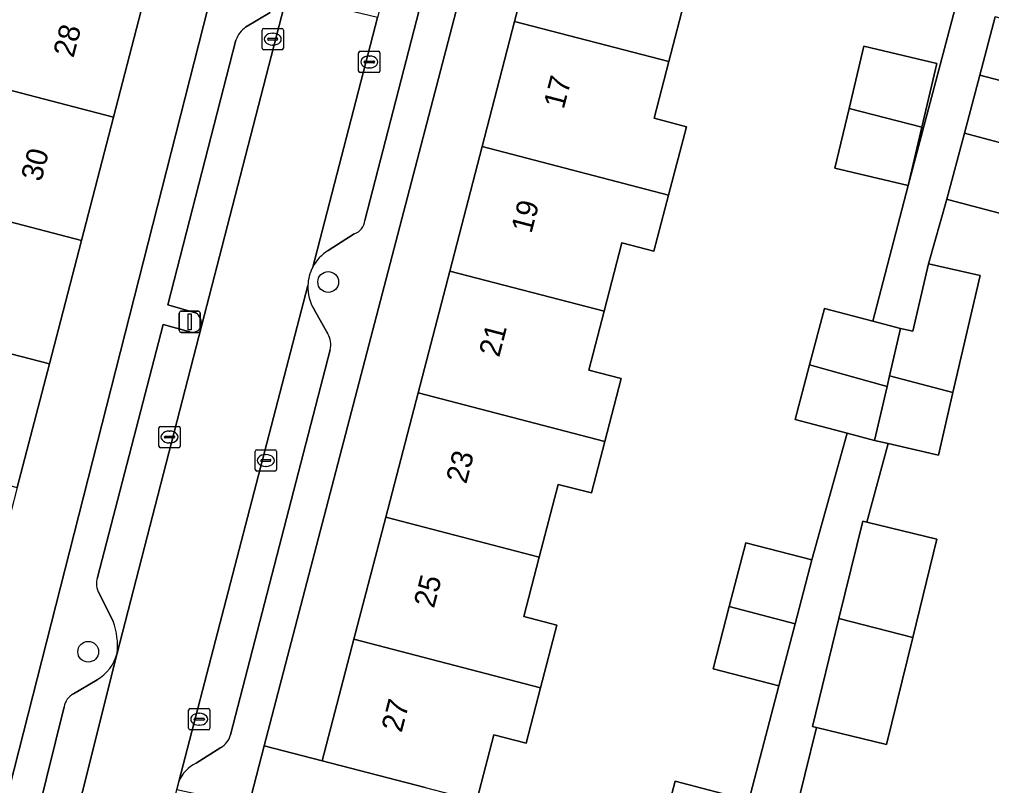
# Model space of a CAD drawing. Extents: x 163683 to 164494, y 382709 to 383872.
# Drawn here: x 163867.98 to 163913.7, y 383176.51 to 383212.56 of the extents above; entities that cross this region are included whole.
import ezdxf

# ---------------------------------------------------------------- set-up
doc = ezdxf.new("R2010")
doc.units = 0
for name, color, linetype in [('IMGEO_Boom', 7, 'Continuous'), ('IMGEO_Erf', 7, 'Continuous'), ('IMGEO_Kolk', 7, 'Continuous'), ('IMGEO_Lichtmast', 7, 'Continuous'), ('IMGEO_Pand', 7, 'Continuous'), ('IMGEO_Pand_nummerreeks', 7, 'Continuous'), ('IMGEO_Parkeervlak_open', 7, 'Continuous'), ('IMGEO_Rijbaan_lokaal_open', 7, 'Continuous'), ('IMGEO_Voetpad_open', 7, 'Continuous')]:
    doc.layers.add(name, color=color, linetype=linetype)

msp = doc.modelspace()

# ---------------------------------------------------------------- linework, layer by layer
at = {"layer": 'IMGEO_Boom'}
for centre in [(163882.504, 383200.207), (163871.215, 383182.811)]:
    msp.add_circle(centre, 0.489, dxfattribs=at)
at = {"layer": 'IMGEO_Erf'}
for points in [[(163878.372, 383219.125), (163880.342, 383226.864), (163885.219, 383245.624), (163881.572, 383246.572), (163880.681, 383243.185), (163881.189, 383243.053), (163881.497, 383242.971), (163879.95, 383237.016), (163878.441, 383231.206), (163876.933, 383225.397), (163875.424, 383219.587), (163873.915, 383213.778), (163872.407, 383207.969), (163870.898, 383202.16), (163869.389, 383196.35), (163867.88, 383190.541), (163866.372, 383184.732), (163864.863, 383178.923), (163863.317, 383172.97), (163866.423, 383172.179)], [(163889.74, 383206.575), (163891.273, 383212.47), (163892.78, 383218.265), (163894.391, 383224.463), (163891.71, 383225.163), (163879.499, 383178.388), (163882.227, 383177.676), (163883.716, 383183.404), (163885.208, 383189.142), (163886.729, 383194.993), (163888.218, 383200.721)], [(163909.774, 383204.748), (163906.335, 383205.564), (163907.002, 383208.376), (163907.694, 383211.295), (163911.133, 383210.48), (163910.423, 383207.485)]]:
    msp.add_lwpolyline(points, close=True, dxfattribs=at)
for points in [[(163898.018, 383173.677), (163898.815, 383176.72), (163902.281, 383175.811), (163903.698, 383181.2), (163900.604, 383182.005), (163901.367, 383184.935), (163902.149, 383187.939), (163905.243, 383187.133), (163906.909, 383193.093), (163904.467, 383193.737), (163905.147, 383196.314), (163905.845, 383198.963), (163908.112, 383198.365), (163909.774, 383204.748), (163912.873, 383216.418)], [(163899.324, 383213.67), (163898.522, 383210.583), (163897.827, 383207.909), (163899.349, 383207.513), (163898.512, 383204.292), (163897.826, 383201.654), (163896.314, 383202.047), (163895.478, 383198.831), (163894.758, 383196.06), (163896.279, 383195.665), (163895.51, 383192.707), (163894.88, 383190.282), (163893.323, 383190.687), (163892.432, 383187.261), (163891.704, 383184.463), (163893.254, 383184.06), (163892.49, 383181.12), (163891.809, 383178.503), (163890.287, 383178.899), (163889.505, 383175.893)], [(163916.684, 383209.008), (163913.153, 383209.946), (163912.426, 383207.21), (163915.665, 383206.35)], [(163914.839, 383203.242), (163911.698, 383204.076), (163911.6, 383204.102), (163910.742, 383201.069), (163913.166, 383200.506), (163911.89, 383195.013), (163911.203, 383192.054), (163908.847, 383192.602), (163907.841, 383188.913), (163911.127, 383188.109), (163909.994, 383183.48), (163908.763, 383178.448), (163905.468, 383179.254), (163904.378, 383174.794), (163907.367, 383173.943), (163907.111, 383173.044), (163913.572, 383171.205), (163914.351, 383169.725)]]:
    msp.add_lwpolyline(points, dxfattribs=at)
at = {"layer": 'IMGEO_Kolk'}
for p, q in [((163879.396, 383211.208), (163879.396, 383212.06)), ((163879.471, 383212.134), (163880.323, 383212.134)), ((163879.884, 383211.914), (163879.909, 383211.914)), ((163880.397, 383212.06), (163880.397, 383211.208)), ((163879.655, 383211.628), (163879.655, 383211.64)), ((163880.093, 383211.591), (163879.695, 383211.591)), ((163879.698, 383211.677), (163880.096, 383211.677)), ((163879.907, 383211.354), (163879.882, 383211.354)), ((163880.139, 383211.64), (163880.139, 383211.628)), ((163880.323, 383211.134), (163879.471, 383211.134)), ((163883.935, 383210.134), (163883.935, 383210.986)), ((163884.01, 383211.06), (163884.862, 383211.06)), ((163884.423, 383210.84), (163884.448, 383210.84)), ((163884.936, 383210.986), (163884.936, 383210.134)), ((163884.194, 383210.554), (163884.194, 383210.566)), ((163884.632, 383210.517), (163884.234, 383210.517)), ((163884.237, 383210.603), (163884.635, 383210.603)), ((163884.678, 383210.566), (163884.678, 383210.554)), ((163884.862, 383210.06), (163884.01, 383210.06)), ((163884.446, 383210.28), (163884.421, 383210.28)), ((163874.539, 383192.486), (163874.539, 383193.338)), ((163874.614, 383193.412), (163875.466, 383193.412)), ((163875.027, 383193.192), (163875.052, 383193.192)), ((163875.54, 383193.338), (163875.54, 383192.486)), ((163874.798, 383192.906), (163874.798, 383192.918)), ((163875.236, 383192.869), (163874.838, 383192.869)), ((163874.841, 383192.955), (163875.239, 383192.955)), ((163875.05, 383192.632), (163875.025, 383192.632)), ((163875.282, 383192.918), (163875.282, 383192.906)), ((163875.466, 383192.412), (163874.614, 383192.412)), ((163879.07, 383191.383), (163879.07, 383192.235)), ((163879.145, 383192.309), (163879.997, 383192.309)), ((163879.558, 383192.089), (163879.583, 383192.089)), ((163880.071, 383192.235), (163880.071, 383191.383)), ((163879.329, 383191.803), (163879.329, 383191.815)), ((163879.767, 383191.766), (163879.369, 383191.766)), ((163879.372, 383191.852), (163879.77, 383191.852)), ((163879.813, 383191.815), (163879.813, 383191.803)), ((163879.997, 383191.309), (163879.145, 383191.309)), ((163879.581, 383191.529), (163879.556, 383191.529)), ((163875.935, 383179.209), (163875.935, 383180.061)), ((163876.01, 383180.135), (163876.862, 383180.135)), ((163876.423, 383179.915), (163876.448, 383179.915)), ((163876.936, 383180.061), (163876.936, 383179.209)), ((163876.194, 383179.629), (163876.194, 383179.641)), ((163876.632, 383179.592), (163876.234, 383179.592)), ((163876.237, 383179.678), (163876.635, 383179.678)), ((163876.446, 383179.355), (163876.421, 383179.355)), ((163876.678, 383179.641), (163876.678, 383179.629)), ((163876.862, 383179.135), (163876.01, 383179.135))]:
    msp.add_line(p, q, dxfattribs=at)
for points in [[(163879.396, 383211.208), (163879.396, 383212.06)], [(163879.471, 383212.134), (163880.323, 383212.134)], [(163880.397, 383212.06), (163880.397, 383211.208)], [(163880.323, 383211.134), (163879.471, 383211.134)], [(163883.935, 383210.134), (163883.935, 383210.986)], [(163884.01, 383211.06), (163884.862, 383211.06)], [(163884.936, 383210.986), (163884.936, 383210.134)], [(163884.862, 383210.06), (163884.01, 383210.06)], [(163874.539, 383192.486), (163874.539, 383193.338)], [(163874.614, 383193.412), (163875.466, 383193.412)], [(163875.54, 383193.338), (163875.54, 383192.486)], [(163875.466, 383192.412), (163874.614, 383192.412)], [(163879.07, 383191.383), (163879.07, 383192.235)], [(163879.145, 383192.309), (163879.997, 383192.309)], [(163880.071, 383192.235), (163880.071, 383191.383)], [(163879.997, 383191.309), (163879.145, 383191.309)], [(163875.935, 383179.209), (163875.935, 383180.061)], [(163876.01, 383180.135), (163876.862, 383180.135)], [(163876.936, 383180.061), (163876.936, 383179.209)], [(163876.862, 383179.135), (163876.01, 383179.135)]]:
    msp.add_lwpolyline(points, dxfattribs=at)
for centre, radius, start, end in [((163879.473, 383212.058), 0.0765, 91.552, 178.448), ((163879.473, 383212.058), 0.0765, 91.552, 178.448), ((163880.321, 383212.058), 0.0765, 1.552, 88.448), ((163880.321, 383212.058), 0.0765, 1.552, 88.448), ((163879.695, 383211.637), 0.0403, 85.8775, 175.7526), ((163879.692, 383211.627), 0.0366, 178.938, 274.7102), ((163880.096, 383211.634), 0.043, 264.8664, 352.4533), ((163880.1, 383211.639), 0.0386, 1.7309, 96.639), ((163879.473, 383211.21), 0.0765, 181.552, 268.448), ((163879.473, 383211.21), 0.0765, 181.552, 268.448), ((163880.321, 383211.21), 0.0765, 271.552, 358.448), ((163880.321, 383211.21), 0.0765, 271.552, 358.448), ((163884.012, 383210.984), 0.0765, 91.552, 178.448), ((163884.012, 383210.984), 0.0765, 91.552, 178.448), ((163884.86, 383210.984), 0.0765, 1.552, 88.448), ((163884.86, 383210.984), 0.0765, 1.552, 88.448), ((163884.234, 383210.563), 0.0403, 85.8775, 175.7526), ((163884.231, 383210.553), 0.0366, 178.938, 274.7102), ((163884.635, 383210.56), 0.043, 264.8664, 352.4533), ((163884.639, 383210.565), 0.0386, 1.7309, 96.639), ((163884.012, 383210.136), 0.0765, 181.552, 268.448), ((163884.012, 383210.136), 0.0765, 181.552, 268.448), ((163884.86, 383210.136), 0.0765, 271.552, 358.448), ((163884.86, 383210.136), 0.0765, 271.552, 358.448), ((163874.616, 383193.336), 0.0765, 91.552, 178.448), ((163874.616, 383193.336), 0.0765, 91.552, 178.448), ((163875.464, 383193.336), 0.0765, 1.552, 88.448), ((163875.464, 383193.336), 0.0765, 1.552, 88.448), ((163874.838, 383192.915), 0.0403, 85.8775, 175.7526), ((163874.835, 383192.905), 0.0366, 178.938, 274.7102), ((163875.239, 383192.912), 0.043, 264.8664, 352.4533), ((163875.243, 383192.917), 0.0386, 1.7309, 96.639), ((163874.616, 383192.488), 0.0765, 181.552, 268.448), ((163874.616, 383192.488), 0.0765, 181.552, 268.448), ((163875.464, 383192.488), 0.0765, 271.552, 358.448), ((163875.464, 383192.488), 0.0765, 271.552, 358.448), ((163879.147, 383192.233), 0.0765, 91.552, 178.448), ((163879.147, 383192.233), 0.0765, 91.552, 178.448), ((163879.995, 383192.233), 0.0765, 1.552, 88.448), ((163879.995, 383192.233), 0.0765, 1.552, 88.448), ((163879.369, 383191.812), 0.0403, 85.8775, 175.7526), ((163879.366, 383191.802), 0.0366, 178.938, 274.7102), ((163879.77, 383191.809), 0.043, 264.8664, 352.4533), ((163879.774, 383191.814), 0.0386, 1.7309, 96.639), ((163879.147, 383191.385), 0.0765, 181.552, 268.448), ((163879.147, 383191.385), 0.0765, 181.552, 268.448), ((163879.995, 383191.385), 0.0765, 271.552, 358.448), ((163879.995, 383191.385), 0.0765, 271.552, 358.448), ((163876.012, 383180.059), 0.0765, 91.552, 178.448), ((163876.012, 383180.059), 0.0765, 91.552, 178.448), ((163876.86, 383180.059), 0.0765, 1.552, 88.448), ((163876.86, 383180.059), 0.0765, 1.552, 88.448), ((163876.234, 383179.638), 0.0403, 85.8775, 175.7526), ((163876.231, 383179.628), 0.0366, 178.938, 274.7102), ((163876.635, 383179.635), 0.043, 264.8664, 352.4533), ((163876.639, 383179.64), 0.0386, 1.7309, 96.639), ((163876.012, 383179.211), 0.0765, 181.552, 268.448), ((163876.012, 383179.211), 0.0765, 181.552, 268.448), ((163876.86, 383179.211), 0.0765, 271.552, 358.448), ((163876.86, 383179.211), 0.0765, 271.552, 358.448)]:
    msp.add_arc(centre, radius, start, end, dxfattribs=at)
for centre, major_axis, ratio, start_param, end_param in [((163879.883, 383211.634), (-0.387, 0.002), 0.722429, 4.712389, 7.853982), ((163879.908, 383211.634), (-0.39, 0.002), 0.717154, 1.570796, 4.712389), ((163884.422, 383210.56), (-0.387, 0.002), 0.722429, 4.712389, 7.853982), ((163884.447, 383210.56), (-0.39, 0.002), 0.717154, 1.570796, 4.712389), ((163875.026, 383192.912), (-0.387, 0.002), 0.722429, 4.712389, 7.853982), ((163875.051, 383192.912), (-0.39, 0.002), 0.717154, 1.570796, 4.712389), ((163879.557, 383191.809), (-0.387, 0.002), 0.722429, 4.712389, 7.853982), ((163879.582, 383191.809), (-0.39, 0.002), 0.717154, 1.570796, 4.712389), ((163876.422, 383179.635), (-0.387, 0.002), 0.722429, 4.712389, 7.853982), ((163876.447, 383179.635), (-0.39, 0.002), 0.717154, 1.570796, 4.712389)]:
    msp.add_ellipse(centre, major_axis=major_axis, ratio=ratio, start_param=start_param, end_param=end_param, dxfattribs=at)
at = {"layer": 'IMGEO_Lichtmast'}
for p, q in [((163875.494, 383197.935), (163875.494, 383198.735)), ((163875.494, 383198.735), (163875.494, 383197.935)), ((163875.594, 383198.835), (163876.384, 383198.835)), ((163876.384, 383198.835), (163875.594, 383198.835)), ((163876.484, 383198.735), (163876.484, 383197.935)), ((163876.484, 383197.935), (163876.484, 383198.735)), ((163876.384, 383197.835), (163875.594, 383197.835)), ((163875.594, 383197.835), (163876.384, 383197.835))]:
    msp.add_line(p, q, dxfattribs=at)
msp.add_lwpolyline([(163875.914, 383198.71), (163876.064, 383198.71), (163876.064, 383197.96), (163875.914, 383197.96), (163875.914, 383198.71)], dxfattribs=at)
for centre, start, end in [((163875.594, 383198.735), 90, 180), ((163875.594, 383198.735), 90, 180), ((163876.384, 383198.735), 0, 90), ((163876.384, 383198.735), 360, 90), ((163875.594, 383197.935), 180, 270), ((163875.594, 383197.935), 180, 270), ((163876.384, 383197.935), 270, 0), ((163876.384, 383197.935), 270, 0)]:
    msp.add_arc(centre, 0.1, start, end, dxfattribs=at)
at = {"layer": 'IMGEO_Pand'}
for points in [[(163891.273, 383212.47), (163898.522, 383210.583), (163899.324, 383213.67), (163900.863, 383213.27), (163901.567, 383215.977), (163892.78, 383218.265)], [(163865.111, 383209.867), (163872.407, 383207.969), (163873.915, 383213.778), (163865.076, 383216.079), (163864.293, 383213.063), (163865.837, 383212.662)], [(163913.88, 383212.683), (163913.153, 383209.946), (163916.684, 383209.008), (163917.411, 383211.745)], [(163898.512, 383204.292), (163899.349, 383207.513), (163897.827, 383207.909), (163898.522, 383210.583), (163891.273, 383212.47), (163889.74, 383206.575)], [(163907.002, 383208.376), (163910.423, 383207.485), (163911.133, 383210.48), (163907.694, 383211.295)], [(163870.898, 383202.16), (163872.407, 383207.969), (163865.111, 383209.867), (163864.364, 383206.99), (163862.77, 383207.404), (163862.009, 383204.473)], [(163907.002, 383208.376), (163906.335, 383205.564), (163909.774, 383204.748), (163910.423, 383207.485)], [(163915.665, 383206.35), (163912.426, 383207.21), (163911.6, 383204.102), (163911.698, 383204.076), (163914.839, 383203.242)], [(163895.478, 383198.831), (163896.314, 383202.047), (163897.826, 383201.654), (163898.512, 383204.292), (163889.74, 383206.575), (163888.218, 383200.721)], [(163870.898, 383202.16), (163862.009, 383204.473), (163861.932, 383204.175), (163859.402, 383204.832), (163857.896, 383199.029), (163861.97, 383197.972), (163862.045, 383198.261), (163869.389, 383196.35)], [(163910.742, 383201.069), (163910.004, 383197.892), (163909.426, 383198.026), (163908.904, 383195.785), (163911.89, 383195.013), (163913.166, 383200.506)], [(163895.478, 383198.831), (163888.218, 383200.721), (163886.729, 383194.993), (163895.51, 383192.707), (163896.279, 383195.665), (163894.758, 383196.06)], [(163909.426, 383198.026), (163908.112, 383198.365), (163905.845, 383198.963), (163905.147, 383196.314), (163908.788, 383195.285), (163908.904, 383195.785)], [(163869.389, 383196.35), (163862.045, 383198.261), (163861.97, 383197.972), (163861.318, 383195.462), (163859.779, 383195.861), (163858.998, 383192.853), (163867.88, 383190.541)], [(163908.788, 383195.285), (163905.147, 383196.314), (163904.467, 383193.737), (163906.909, 383193.093), (163908.199, 383192.753)], [(163911.89, 383195.013), (163908.904, 383195.785), (163908.788, 383195.285), (163908.199, 383192.753), (163908.847, 383192.602), (163911.203, 383192.054)], [(163886.729, 383194.993), (163885.208, 383189.142), (163892.432, 383187.261), (163893.323, 383190.687), (163894.88, 383190.282), (163895.51, 383192.707)], [(163892.49, 383181.12), (163893.254, 383184.06), (163891.704, 383184.463), (163892.432, 383187.261), (163885.208, 383189.142), (163883.716, 383183.404)], [(163911.127, 383188.109), (163907.841, 383188.913), (163907.648, 383188.96), (163906.526, 383184.375), (163909.994, 383183.48)], [(163904.461, 383184.129), (163905.243, 383187.133), (163902.149, 383187.939), (163901.367, 383184.935)], [(163904.461, 383184.129), (163901.367, 383184.935), (163900.604, 383182.005), (163903.698, 383181.2)], [(163909.994, 383183.48), (163906.526, 383184.375), (163905.284, 383179.299), (163905.468, 383179.254), (163908.763, 383178.448)], [(163890.287, 383178.899), (163891.809, 383178.503), (163892.49, 383181.12), (163883.716, 383183.404), (163882.227, 383177.676), (163887.067, 383176.418), (163889.478, 383175.791), (163889.505, 383175.893)], [(163898.815, 383176.72), (163898.018, 383173.677), (163901.483, 383172.768), (163902.281, 383175.811)]]:
    msp.add_lwpolyline(points, close=True, dxfattribs=at)
at = {"layer": 'IMGEO_Parkeervlak_open'}
for points in [[(163884.224, 383203.103), (163892.628, 383235.665), (163891.35, 383236.033), (163891, 383236.583), (163886.019, 383217.315), (163884.817, 383212.651), (163881.775, 383200.904)], [(163876.544, 383198.126), (163880.556, 383213.687)], [(163879.775, 383212.88), (163878.618, 383212.203)], [(163878.16, 383211.586), (163874.967, 383199.137), (163876.26, 383198.764)], [(163882.504, 383201.689), (163883.729, 383202.479)], [(163881.547, 383200.035), (163875.48, 383176.702)], [(163882.482, 383197.767), (163881.844, 383198.916)], [(163875.989, 383197.861), (163874.737, 383198.209), (163871.646, 383186.302)], [(163872.577, 383182.742), (163876.544, 383198.126)], [(163877.902, 383178.894), (163882.596, 383197.021)], [(163871.734, 383185.547), (163872.396, 383184.243)], [(163865.433, 383150.514), (163867.673, 383163.156), (163872.577, 383182.742)], [(163871.629, 383181.488), (163870.525, 383180.827)], [(163870.083, 383180.214), (163865.933, 383163.501), (163864.198, 383153.637)], [(163876.291, 383177.57), (163877.452, 383178.3)]]:
    msp.add_lwpolyline(points, dxfattribs=at)
for centre, radius, start, end in [((163879.497, 383211.072), 1.432, 127.8515, 158.9754), ((163883.519, 383203.154), 0.707, 287.2928, 355.8594), ((163883.555, 383199.982), 2.005, 121.6207, 152.6159), ((163883.576, 383199.975), 2.03, 178.2955, 211.4334), ((163875.895, 383198.219), 0.656, 351.8148, 56.1769), ((163876.112, 383198.317), 0.472, 254.8991, 336.1478), ((163881.635, 383197.256), 0.989, 346.2595, 31.1174), ((163872.564, 383186.026), 0.958, 163.2859, 210.0105), ((163869.112, 383183.086), 3.482, 354.3376, 19.4141), ((163870.581, 383183.265), 2.063, 300.5158, 345.307), ((163870.901, 383180.09), 0.827, 117.0359, 171.3776), ((163877.004, 383179.107), 0.922, 299.0303, 346.6764), ((163876.979, 383176.114), 1.61, 115.3016, 158.5872)]:
    msp.add_arc(centre, radius, start, end, dxfattribs=at)
at = {"layer": 'IMGEO_Rijbaan_lokaal_open'}
msp.add_lwpolyline([(163881.775, 383200.904), (163884.817, 383212.651), (163880.556, 383213.687), (163876.544, 383198.126), (163872.577, 383182.742), (163867.673, 383163.156), (163865.433, 383150.514), (163865.386, 383149.917), (163869.841, 383149.306), (163869.894, 383149.646), (163869.922, 383149.777), (163871.479, 383158.607), (163872.609, 383164.456), (163874.57, 383173.035), (163874.62, 383173.255), (163874.757, 383173.807), (163875.382, 383176.327), (163875.48, 383176.702), (163881.547, 383200.035)], dxfattribs=at)
msp.add_arc((163883.566, 383199.97), 2.02, 152.4529, 178.1444, dxfattribs=at)
at = {"layer": 'IMGEO_Voetpad_open'}
for points in [[(163907.144, 383316.873), (163903.358, 383317.758), (163903.134, 383316.824), (163901.437, 383309.527), (163900.756, 383306.597), (163899.76, 383301.843), (163899.114, 383299.064), (163898.664, 383297.332), (163885.612, 383247.134), (163885.219, 383245.624), (163880.342, 383226.864), (163878.372, 383219.125), (163866.423, 383172.179), (163866.067, 383170.779), (163864.305, 383163.858), (163862.614, 383154.627), (163861.495, 383147.957)], [(163875.48, 383176.702), (163875.382, 383176.327), (163878.767, 383175.585), (163879.499, 383178.388), (163891.71, 383225.163), (163892.316, 383227.481), (163901.514, 383262.715), (163901.829, 383263.92), (163902.588, 383266.869), (163903.346, 383269.818), (163904.105, 383272.767), (163904.863, 383275.717), (163905.622, 383278.666), (163906.38, 383281.615), (163907.139, 383284.564), (163908.783, 383291.109), (163909.371, 383291.025), (163914.037, 383310.949)], [(163896.788, 383257.289), (163898.094, 383256.899), (163892.874, 383236.591), (163891.523, 383236.926), (163891, 383236.583), (163891.35, 383236.033), (163892.628, 383235.665), (163884.224, 383203.103)], [(163912.873, 383216.418), (163909.774, 383204.748), (163908.112, 383198.365), (163909.426, 383198.026), (163910.004, 383197.892), (163910.742, 383201.069), (163911.6, 383204.102), (163912.426, 383207.21), (163913.153, 383209.946), (163913.88, 383212.683)], [(163878.618, 383212.203), (163879.775, 383212.88)], [(163876.26, 383198.764), (163874.967, 383199.137), (163878.16, 383211.586)], [(163883.729, 383202.479), (163882.504, 383201.689)], [(163881.844, 383198.916), (163882.482, 383197.767)], [(163871.646, 383186.302), (163874.737, 383198.209), (163875.989, 383197.861)], [(163882.596, 383197.021), (163877.902, 383178.894)], [(163904.378, 383174.794), (163905.468, 383179.254), (163905.284, 383179.299), (163906.526, 383184.375), (163907.648, 383188.96), (163907.841, 383188.913), (163908.847, 383192.602), (163908.199, 383192.753), (163906.909, 383193.093), (163905.243, 383187.133), (163904.461, 383184.129), (163903.698, 383181.2), (163902.281, 383175.811)], [(163872.396, 383184.243), (163871.734, 383185.547)], [(163870.525, 383180.827), (163871.629, 383181.488)], [(163864.198, 383153.637), (163865.933, 383163.501), (163870.083, 383180.214)], [(163887.067, 383176.418), (163882.227, 383177.676), (163879.499, 383178.388), (163878.767, 383175.585)], [(163877.452, 383178.3), (163876.291, 383177.57)]]:
    msp.add_lwpolyline(points, dxfattribs=at)
for centre, radius, start, end in [((163879.497, 383211.072), 1.432, 127.8515, 158.9754), ((163883.519, 383203.154), 0.707, 287.2928, 355.8594), ((163883.555, 383199.982), 2.005, 121.6207, 152.6159), ((163883.566, 383199.97), 2.02, 152.4529, 178.1444), ((163883.576, 383199.975), 2.03, 178.2955, 211.4334), ((163875.895, 383198.219), 0.656, 351.8148, 56.1769), ((163876.112, 383198.317), 0.472, 254.8991, 336.1478), ((163881.635, 383197.256), 0.989, 346.2595, 31.1174), ((163872.564, 383186.026), 0.958, 163.2859, 210.0105), ((163869.112, 383183.086), 3.482, 354.3376, 19.4141), ((163870.581, 383183.265), 2.063, 300.5158, 345.307), ((163870.901, 383180.09), 0.827, 117.0359, 171.3776), ((163877.004, 383179.107), 0.922, 299.0303, 346.6764), ((163876.979, 383176.114), 1.61, 115.3016, 158.5872)]:
    msp.add_arc(centre, radius, start, end, dxfattribs=at)

# ---------------------------------------------------------------- texts
at = {"layer": 'IMGEO_Pand_nummerreeks'}
for s, rotation, p in [('28', 75.4413, (163870.519, 383210.724)), ('17', 75.4265, (163893.579, 383208.305)), ('30', 75.4413, (163869.004, 383204.891)), ('19', 75.4265, (163892.059, 383202.457)), ('21', 75.4265, (163890.543, 383196.63)), ('23', 75.4265, (163888.995, 383190.672)), ('25', 75.4265, (163887.474, 383184.824)), ('27', 75.4242, (163885.954, 383178.975))]:
    msp.add_text(s, height=1, rotation=rotation, dxfattribs=at).set_placement(p)

doc.saveas('drawing.dxf')
